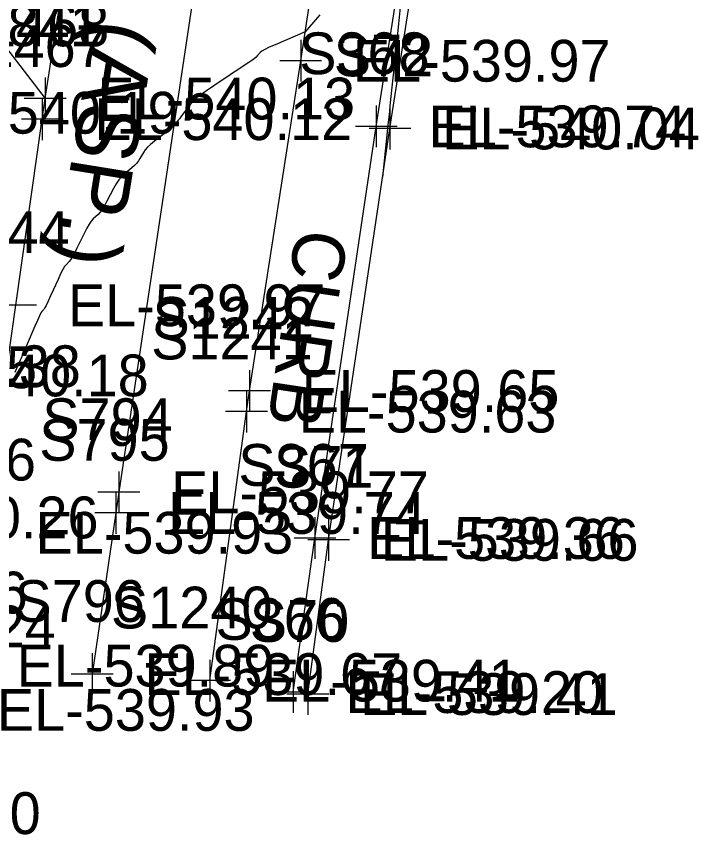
# Model space of a CAD drawing. Extents: x 1724534 to 1727318, y 657156 to 660047.
# Drawn here: x 1725595.7 to 1725661.7, y 659312.7 to 659391.1 of the extents above; entities that cross this region are included whole.
import ezdxf

# ---------------------------------------------------------------- set-up
doc = ezdxf.new("R2010")
doc.units = 0
for name, color, linetype in [('SURVEY - CONTOURS - Index with Text', 7, 'Continuous'), ('SURVEY - DTM - Breaklines', 7, 'Continuous'), ('SURVEY - DTM - Breaklines - Points - Elevations', 7, 'Continuous'), ('SURVEY - DTM - Breaklines - Points - Locators', 7, 'Continuous'), ('SURVEY - DTM - Breaklines - Points - Numbers', 7, 'Continuous'), ('SURVEY - TRAFFIC CONTROL - Pavement Marking - Points - Elevations', 7, 'Continuous'), ('SURVEY - TRAFFIC CONTROL - Pavement Marking - Points - Locators', 7, 'Continuous'), ('SURVEY - TRAFFIC CONTROL - Pavement Marking - Points - Numbers', 7, 'Continuous'), ('SURVEY - TRAFFIC CONTROL - Pavement Marking with Text', 7, 'Continuous'), ('SURVEY - TRANSPORTATION - Features', 7, 'Continuous'), ('SURVEY - TRANSPORTATION - Features - Points - Elevations', 7, 'Continuous'), ('SURVEY - TRANSPORTATION - Features - Points - Locators', 7, 'Continuous'), ('SURVEY - TRANSPORTATION - Features - Points - Numbers', 7, 'Continuous'), ('SURVEY - TRANSPORTATION - Features Text', 7, 'Continuous'), ('SURVEY - TRANSPORTATION - Roads', 7, 'Continuous'), ('SURVEY - TRANSPORTATION - Roads - Points - Elevations', 7, 'Continuous'), ('SURVEY - TRANSPORTATION - Roads - Points - Locators', 7, 'Continuous'), ('SURVEY - TRANSPORTATION - Roads - Points - Numbers', 7, 'Continuous'), ('SURVEY - TRANSPORTATION - Roads Text', 7, 'Continuous')]:
    doc.layers.add(name, color=color, linetype=linetype)

msp = doc.modelspace()

# ---------------------------------------------------------------- linework, layer by layer
at = {"layer": 'SURVEY - CONTOURS - Index with Text'}
for points in [[(1725630.777, 659375.679), (1725630.778, 659375.688), (1725631.308, 659380.662), (1725631.445, 659381.978), (1725631.504, 659382.527), (1725631.789, 659385.216), (1725631.956, 659386.843), (1725632.067, 659387.922), (1725632.325, 659390.378), (1725632.682, 659393.911)], [(1725624.765, 659391.251), (1725624.524, 659390.974), (1725623.344, 659389.611), (1725620.464, 659388.379), (1725619.911, 659388.134), (1725619.488, 659387.926), (1725619.195, 659387.755), (1725619.032, 659387.622), (1725618.769, 659387.315), (1725618.644, 659387.189), (1725618.467, 659387.041), (1725618.238, 659386.87), (1725617.958, 659386.677), (1725617.139, 659386.132), (1725616.801, 659385.906), (1725616.398, 659385.638), (1725615.932, 659385.327), (1725615.402, 659384.974), (1725613.903, 659383.976), (1725613.385, 659383.614), (1725612.956, 659383.277), (1725612.615, 659382.965), (1725612.364, 659382.678), (1725611.617, 659381.691), (1725611.451, 659381.471), (1725611.312, 659381.288), (1725611.201, 659381.142), (1725610.941, 659380.8), (1725610.806, 659380.65), (1725610.598, 659380.456), (1725610.315, 659380.219), (1725609.959, 659379.938), (1725608.911, 659379.13), (1725608.551, 659378.837), (1725608.258, 659378.562), (1725608.03, 659378.307), (1725607.869, 659378.072), (1725607.528, 659377.468), (1725607.383, 659377.243), (1725607.203, 659377.019), (1725606.988, 659376.796), (1725606.737, 659376.575), (1725606.024, 659375.988), (1725605.76, 659375.737), (1725605.502, 659375.426), (1725605.251, 659375.054), (1725605.007, 659374.621), (1725604.364, 659373.387), (1725604.131, 659372.962), (1725603.913, 659372.611), (1725603.711, 659372.335), (1725603.524, 659372.134), (1725603.047, 659371.699), (1725602.858, 659371.489), (1725602.65, 659371.188), (1725602.422, 659370.795), (1725602.175, 659370.311), (1725601.489, 659368.896), (1725601.25, 659368.418), (1725601.047, 659368.044), (1725600.879, 659367.774), (1725600.748, 659367.608), (1725600.444, 659367.304), (1725600.311, 659367.131), (1725600.14, 659366.839), (1725599.93, 659366.429), (1725599.682, 659365.9), (1725598.969, 659364.332), (1725598.727, 659363.809), (1725598.536, 659363.415), (1725598.395, 659363.15), (1725598.305, 659363.015), (1725598.132, 659362.828), (1725598.041, 659362.687), (1725597.898, 659362.403), (1725597.703, 659361.978), (1725597.455, 659361.411), (1725596.724, 659359.71), (1725596.477, 659359.136), (1725596.284, 659358.689), (1725596.145, 659358.368), (1725596.059, 659358.176), (1725595.902, 659357.83), (1725595.823, 659357.651), (1725595.702, 659357.372), (1725595.54, 659356.992)]]:
    msp.add_lwpolyline(points, dxfattribs=at)
at = {"layer": 'SURVEY - DTM - Breaklines'}
msp.add_lwpolyline([(1725623.603, 659326.195), (1725625.596, 659340.96), (1725631.474, 659380.353), (1725637.663, 659419.872), (1725643.838, 659459.39), (1725646.925, 659478.842), (1725647.706, 659483.647), (1725654.062, 659523.097), (1725660.549, 659562.561), (1725667.001, 659602.053), (1725673.284, 659641.547), (1725679.659, 659681.01), (1725686.766, 659724.695), (1725687.764, 659730.895), (1725694.149, 659770.379), (1725697.503, 659791.065)], dxfattribs=at)
at = {"layer": 'SURVEY - DTM - Breaklines - Points - Locators'}
for p, q in [((1725631.474, 659382.353), (1725631.474, 659378.353)), ((1725633.474, 659380.353), (1725629.474, 659380.353)), ((1725625.596, 659342.96), (1725625.596, 659338.96)), ((1725627.596, 659340.96), (1725623.596, 659340.96)), ((1725623.603, 659328.195), (1725623.603, 659324.195)), ((1725625.603, 659326.195), (1725621.603, 659326.195))]:
    msp.add_line(p, q, dxfattribs=at)
at = {"layer": 'SURVEY - TRAFFIC CONTROL - Pavement Marking - Points - Locators'}
for p, q in [((1725598.45, 659385.225), (1725598.45, 659381.225)), ((1725600.45, 659383.225), (1725596.45, 659383.225)), ((1725597.627, 659363.424), (1725593.627, 659363.424)), ((1725605.507, 659347.515), (1725605.507, 659343.515)), ((1725607.507, 659345.515), (1725603.507, 659345.515)), ((1725605.215, 659345.536), (1725605.215, 659341.536)), ((1725607.215, 659343.536), (1725603.215, 659343.536)), ((1725602.951, 659330.104), (1725602.951, 659326.104)), ((1725604.951, 659328.104), (1725600.951, 659328.104))]:
    msp.add_line(p, q, dxfattribs=at)
at = {"layer": 'SURVEY - TRAFFIC CONTROL - Pavement Marking with Text'}
for points in [[(1725677.077, 659796.306), (1725674.763, 659781.986), (1725662.242, 659705.025), (1725649.129, 659624.102), (1725636.683, 659547.114), (1725636.368, 659545.139), (1725624.177, 659468.103), (1725623.248, 659462.175), (1725617.375, 659424.632), (1725617.069, 659422.656), (1725605.507, 659345.515), (1725605.215, 659343.536), (1725602.951, 659328.104)], [(1725565.732, 659386.319), (1725585.425, 659400.167), (1725598.45, 659383.225)]]:
    msp.add_lwpolyline(points, dxfattribs=at)
at = {"layer": 'SURVEY - TRANSPORTATION - Features'}
msp.add_lwpolyline([(1725622.206, 659326.386), (1725624.286, 659341.139), (1725630.167, 659380.556), (1725636.351, 659420.075), (1725642.552, 659459.59), (1725645.64, 659479.047), (1725646.421, 659483.852), (1725652.777, 659523.307), (1725659.265, 659562.771), (1725665.716, 659602.26), (1725671.999, 659641.754), (1725678.373, 659681.219), (1725685.481, 659724.905), (1725686.48, 659731.104), (1725692.864, 659770.586), (1725696.218, 659791.273)], dxfattribs=at)
at = {"layer": 'SURVEY - TRANSPORTATION - Features - Points - Locators'}
for p, q in [((1725630.167, 659382.556), (1725630.167, 659378.556)), ((1725632.167, 659380.556), (1725628.167, 659380.556)), ((1725624.286, 659343.139), (1725624.286, 659339.139)), ((1725626.286, 659341.139), (1725622.286, 659341.139)), ((1725622.206, 659328.386), (1725622.206, 659324.386)), ((1725624.206, 659326.386), (1725620.206, 659326.386))]:
    msp.add_line(p, q, dxfattribs=at)
at = {"layer": 'SURVEY - TRANSPORTATION - Roads'}
for points in [[(1725614.209, 659327.48), (1725617.731, 659353.241), (1725618.016, 659355.22), (1725622.921, 659386.843), (1725624.432, 659396.727), (1725627.753, 659418.475), (1725628.057, 659420.452), (1725635.106, 659465.907), (1725635.414, 659467.883), (1725643.908, 659521.207), (1725646.487, 659536.996), (1725655.836, 659594.229), (1725667.285, 659665.297), (1725672.1, 659694.897), (1725680.449, 659746.206), (1725687.947, 659792.609)], [(1725590.712, 659328.916), (1725598.166, 659381.246), (1725598.45, 659383.225), (1725602.437, 659408.918), (1725603.053, 659412.87), (1725607.12, 659438.551), (1725610.58, 659460.277), (1725610.891, 659462.253), (1725615.777, 659493.878), (1725619.05, 659513.608), (1725619.366, 659515.583), (1725622.791, 659537.313), (1725623.106, 659539.288), (1725628.245, 659570.869), (1725628.563, 659572.843), (1725632.342, 659596.54), (1725632.661, 659598.515), (1725636.547, 659622.193)]]:
    msp.add_lwpolyline(points, dxfattribs=at)
at = {"layer": 'SURVEY - TRANSPORTATION - Roads - Points - Locators'}
for p, q in [((1725622.921, 659388.843), (1725622.921, 659384.843)), ((1725624.921, 659386.843), (1725620.921, 659386.843)), ((1725598.45, 659385.225), (1725598.45, 659381.225)), ((1725600.45, 659383.225), (1725596.45, 659383.225)), ((1725598.166, 659383.246), (1725598.166, 659379.246)), ((1725600.166, 659381.246), (1725596.166, 659381.246)), ((1725618.016, 659357.22), (1725618.016, 659353.22)), ((1725620.016, 659355.22), (1725616.016, 659355.22)), ((1725617.731, 659355.241), (1725617.731, 659351.241)), ((1725619.731, 659353.241), (1725615.731, 659353.241)), ((1725614.209, 659329.48), (1725614.209, 659325.48)), ((1725616.209, 659327.48), (1725612.209, 659327.48))]:
    msp.add_line(p, q, dxfattribs=at)

# ---------------------------------------------------------------- texts
at = {"layer": 'SURVEY - DTM - Breaklines - Points - Elevations'}
for s, p in [('EL-540.04', (1725636.474, 659378.353)), ('EL-540.65', (1725572.992, 659355.481)), ('EL-539.66', (1725630.596, 659338.96)), ('EL-539.41', (1725628.603, 659324.195))]:
    msp.add_text(s, height=4, dxfattribs=at).set_placement(p)
at = {"layer": 'SURVEY - DTM - Breaklines - Points - Numbers'}
for s, p in [('S72', (1725626.09, 659385.353)), ('S71', (1725620.369, 659345.96)), ('S70', (1725618.046, 659331.195))]:
    msp.add_text(s, height=4, dxfattribs=at).set_placement(p)
at = {"layer": 'SURVEY - TRAFFIC CONTROL - Pavement Marking - Points - Elevations'}
for s, p in [('EL-540.13', (1725603.45, 659381.225)), ('EL-540.19', (1725586.541, 659379.864)), ('EL-539.97', (1725600.627, 659361.424)), ('EL-540.18', (1725583.68, 659354.708)), ('EL-539.77', (1725610.507, 659343.515)), ('EL-539.74', (1725610.215, 659341.536)), ('EL-540.26', (1725578.876, 659341.108)), ('EL-539.93', (1725597.524, 659339.643)), ('EL-539.67', (1725607.951, 659326.104)), ('EL-539.93', (1725593.82, 659322.677))]:
    msp.add_text(s, height=4, dxfattribs=at).set_placement(p)
at = {"layer": 'SURVEY - TRAFFIC CONTROL - Pavement Marking - Points - Numbers'}
for s, p in [('S841', (1725591.272, 659388.225)), ('S844', (1725588.291, 659368.424)), ('S794', (1725598.171, 659350.515)), ('S795', (1725597.879, 659348.536)), ('S846', (1725585.078, 659346.643)), ('S796', (1725595.505, 659333.104))]:
    msp.add_text(s, height=4, dxfattribs=at).set_placement(p)
at = {"layer": 'SURVEY - TRANSPORTATION - Features - Points - Elevations'}
for s, p in [('EL-539.74', (1725635.167, 659378.556)), ('EL-540.38', (1725577.178, 659355.586)), ('EL-539.36', (1725629.286, 659339.139)), ('EL-540.24', (1725574.778, 659330.675)), ('EL-539.20', (1725627.206, 659324.386)), ('EL-540.00', (1725573.335, 659312.791))]:
    msp.add_text(s, height=4, dxfattribs=at).set_placement(p)
at = {"layer": 'SURVEY - TRANSPORTATION - Features - Points - Numbers'}
for s, p in [('S368', (1725622.784, 659385.556)), ('S367', (1725616.95, 659346.139)), ('S366', (1725614.76, 659331.386))]:
    msp.add_text(s, height=4, dxfattribs=at).set_placement(p)
at = {"layer": 'SURVEY - TRANSPORTATION - Features Text'}
msp.add_text('CURB', height=5, rotation=261.51409, dxfattribs=at).set_placement((1725622.523, 659370.904))
at = {"layer": 'SURVEY - TRANSPORTATION - Roads - Points - Elevations'}
for s, p in [('EL-539.97', (1725627.921, 659384.843)), ('EL-540.13', (1725603.45, 659381.225)), ('EL-540.12', (1725603.166, 659379.246)), ('EL-539.65', (1725623.016, 659353.22)), ('EL-539.63', (1725622.731, 659351.241)), ('EL-539.89', (1725595.712, 659326.916)), ('EL-539.41', (1725619.209, 659325.48))]:
    msp.add_text(s, height=4, dxfattribs=at).set_placement(p)
at = {"layer": 'SURVEY - TRANSPORTATION - Roads - Points - Numbers'}
for s, p in [('S1468', (1725589.115, 659388.225)), ('S1467', (1725588.878, 659386.246)), ('S1242', (1725608.728, 659360.22)), ('S1241', (1725608.601, 659358.241)), ('S1466', (1725581.314, 659333.916)), ('S1240', (1725604.748, 659332.48))]:
    msp.add_text(s, height=4, dxfattribs=at).set_placement(p)
at = {"layer": 'SURVEY - TRANSPORTATION - Roads Text'}
msp.add_text('I-440 EAST BOUND (ASP.)', height=6, rotation=260.81692, dxfattribs=at).set_placement((1725615.12, 659464.926))

doc.saveas('drawing.dxf')
